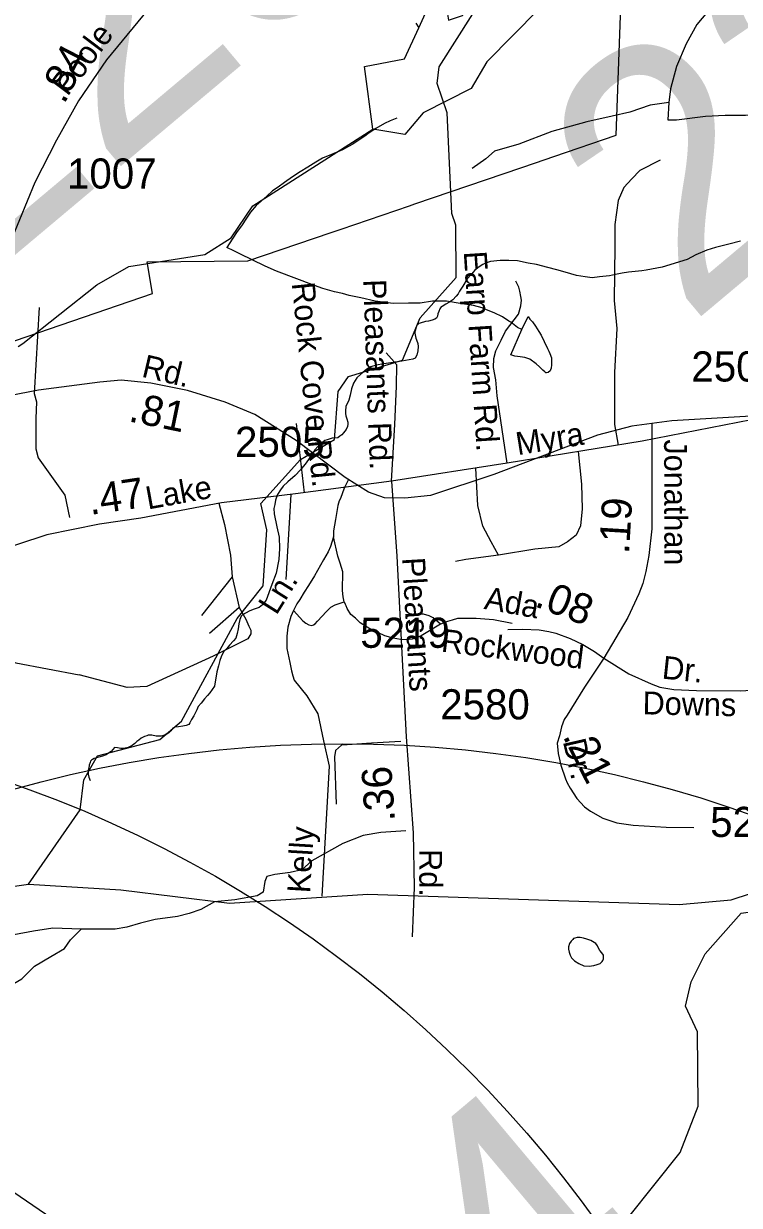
# Model space of a CAD drawing. Extents: x 2169602 to 2449496, y 721995 to 810662.
# Drawn here: x 2413417 to 2416387, y 791467 to 796369 of the extents above; entities that cross this region are included whole.
import ezdxf

# ---------------------------------------------------------------- set-up
doc = ezdxf.new("R2010")
doc.units = 0
doc.layers.add('Default', color=7, linetype='Continuous')

msp = doc.modelspace()

# ---------------------------------------------------------------- linework, layer by layer
at = {"layer": 'Default'}
for p, q in [((2413482.2, 795190.7), (2413460.5, 794834.2)), ((2414548.7, 794709.7), (2414580.7, 794422.9)), ((2414526.3, 794415.9), (2414505.6, 794062.4)), ((2414282, 794074.3), (2414155.8, 793914)), ((2414282, 794074.3), (2414311.3, 793946.3)), ((2414311.3, 793946.3), (2414188.1, 793839.2))]:
    msp.add_line(p, q, dxfattribs=at)
for points in [[(2414916.8, 797530.3), (2414722.6, 797338.7), (2414436.5, 797008.9), (2414122, 796649.7), (2413955.6, 796454.9), (2413761.5, 796218.3), (2413645.4, 796048.7), (2413553.8, 795885.3), (2413463.8, 795710.4), (2413368.1, 795478), (2413293.3, 795230.8), (2413241, 794971.2), (2413186.6, 794770.1), (2413141.6, 794664.4), (2413044.2, 794541.8), (2412964.2, 794473.8), (2412798.9, 794362.8), (2412715.2, 794295.8), (2412656.6, 794239.2), (2412595.9, 794142.9), (2412573.9, 794050.7), (2412560.8, 793915.7)], [(2413335, 795038.1), (2413952.5, 795249.4), (2413929.5, 795380.6), (2414348, 795384.3), (2414693, 795502.1), (2414735.2, 795516.6), (2415018.2, 795613.3), (2415040.2, 795620.8), (2415338.2, 795722.6), (2415480.7, 795771.2), (2415541, 795791.8), (2415618, 795818.1), (2415876.2, 795906.3), (2415916.2, 797012.1)], [(2413335, 795038.1), (2413952.5, 795249.4), (2413929.5, 795380.6), (2414348, 795384.3), (2414693, 795502.1), (2414735.2, 795516.6), (2415018.2, 795613.3), (2415040.2, 795620.8), (2415338.2, 795722.6), (2415480.7, 795771.2), (2415541, 795791.8), (2415618, 795818.1), (2415876.2, 795906.3), (2415916.2, 797012.1)], [(2413666.4, 793232.2), (2413723.8, 793331.9), (2413982, 793398.8), (2414072.8, 793475.6), (2414303.9, 793900.7), (2414411, 794036.3), (2414427, 794268.8), (2414400.9, 794377.6), (2414566.8, 794561.2), (2414707.9, 794643.6), (2414722.9, 794843.4), (2414764.9, 794904.8), (2414988.8, 794972.5), (2415062.8, 795148), (2415211.9, 795315.6), (2415210.9, 795532.1), (2415193.9, 795581.7), (2415175, 795998.7), (2415133, 796120.9), (2415141, 796189.6), (2415346.8, 796513.4)], [(2415056.8, 796351.3), (2415105.8, 796457.5), (2415171.8, 796433.1), (2415180.9, 796383.7), (2415238.7, 796402.2), (2415271.7, 796460.6), (2415413.8, 796451.2), (2415546.7, 796520.6), (2415555.7, 796428.5), (2415339.8, 796209.9), (2415273.7, 796099.7), (2415074.8, 795998.8), (2414999.8, 795908.5), (2414866.7, 795930.9)], [(2416287.9, 796486.3), (2416255.6, 796417.7), (2416211.2, 796365.2), (2416166.8, 796284.4), (2416126.4, 796191.5), (2416102.2, 796098.5), (2416094.1, 796042)], [(2414866.7, 795930.9), (2414831.9, 796190.7), (2414997.7, 796223.4), (2415056.8, 796351.3)], [(2415045.3, 796371.2), (2415056.8, 796351.3)], [(2416094.1, 796042), (2416090.1, 795969.3), (2416126.4, 795969.3), (2416247.5, 795985.4), (2416328.3, 795989.5), (2416413.1, 795989.5), (2416465.5, 795993.5), (2416510, 796033.9), (2416554.4, 796042), (2416627, 796038), (2416687.6, 796042), (2416683.5, 796054.1)], [(2416094.1, 796042), (2416017.4, 796029.9), (2415932.6, 796001.6), (2415860, 795985.4), (2415755, 795961.2), (2415609.7, 795920.8), (2415472.4, 795868.3), (2415371.5, 795840), (2415335.1, 795807.7), (2415278.6, 795767.3)], [(2420280.4, 796011.7), (2420238.5, 795993.9), (2420024.5, 795853.6), (2419834.1, 795742.6), (2419758.8, 795717.5), (2419274.3, 795614.9), (2418826.4, 795514.4), (2418340.9, 795403.4), (2418192.3, 795353.1), (2418078.3, 795294.5), (2417745.5, 795099.7), (2417433.7, 794911.2), (2417212.9, 794833.7), (2417080.3, 794801.1), (2416993.7, 794781.6), (2416884.7, 794766.7), (2416813.1, 794762.3), (2416107, 794721.7), (2416023.6, 794710.3)], [(2414966.2, 795976), (2414938.1, 795965.6), (2414914.3, 795953.8), (2414878.2, 795933.3), (2414850.5, 795915.1), (2414832.5, 795901.3), (2414808.7, 795885), (2414781, 795866.9), (2414740.6, 795844.6), (2414695.1, 795826.3), (2414657.2, 795810.1), (2414629.5, 795794.1), (2414597.1, 795773.8), (2414565.3, 795753.8), (2414533.5, 795733.5), (2414499.7, 795709.4), (2414473.6, 795691), (2414450.3, 795675.1), (2414426.1, 795652.8), (2414402.5, 795632.8), (2414382.4, 795614.8), (2414358.6, 795586.8), (2414342.6, 795562.4), (2414320.7, 795530.4), (2414303, 795506.3), (2414282.9, 795474.1), (2414261, 795440)], [(2413394.9, 795030.1), (2413413.7, 795042.1), (2413720.7, 795285.1), (2413853.8, 795361.1), (2414169.7, 795410.4), (2414277.8, 795480.4), (2414368.9, 795613.1), (2414866.7, 795930.9)], [(2416058.2, 795802.3), (2415974.3, 795759), (2415940.7, 795725.2), (2415907.5, 795688.6), (2415884.3, 795635.5), (2415871, 795535.9), (2415871, 795446.3), (2415867.7, 795220.6), (2415879.3, 795104.6), (2415869.3, 794922), (2415869.3, 794705.9), (2415884.8, 794620.7)], [(2416392.2, 795466), (2416344.2, 795453.8), (2416288.4, 795439.5), (2416252.3, 795429.6), (2416206.4, 795409.3), (2416170.5, 795390.8), (2416067, 795358.2), (2416000.7, 795345.9), (2415983.1, 795343.7), (2415927.1, 795337.6), (2415900.9, 795333.4), (2415873.2, 795327.5), (2415849, 795323), (2415807.2, 795318.8), (2415777.2, 795314.8), (2415747.3, 795318.5), (2415711.2, 795324.4), (2415665.1, 795338.2), (2415629.2, 795347.7), (2415593.1, 795357.7), (2415545.3, 795369.4), (2415511.1, 795375.3), (2415467.2, 795384.8), (2415430.9, 795386.6), (2415394.8, 795386.4), (2415354.8, 795382.3), (2415337.4, 795376), (2415323, 795370.1), (2415307.5, 795359.9), (2415295.2, 795350)], [(2415484.7, 795099.3), (2415466.9, 795108.9), (2415438.6, 795131), (2415430.8, 795134.6), (2415404.4, 795152.8), (2415370.5, 795168.5), (2415338.3, 795182.2), (2415320.5, 795190.2), (2415284.4, 795199.8), (2415228.2, 795207.4), (2415172, 795217.2), (2415114.2, 795216.9), (2415062.3, 795208.6), (2415014.8, 795208.5), (2414950.4, 795208.1), (2414876.4, 795217.6), (2414816.1, 795231.2), (2414768.5, 795240.8), (2414740, 795248.8), (2414706.6, 795256.7), (2414658.2, 795270.5), (2414624.1, 795282.2), (2414466, 795341.3), (2414419.5, 795362.9), (2414365.6, 795388.6), (2414317.6, 795412.4), (2414289.3, 795426.4), (2414261, 795440)], [(2415295.2, 795350), (2415289.4, 795346), (2415275.7, 795329.8), (2415257.4, 795309.8), (2415239.6, 795279.6), (2415225.6, 795259.4), (2415219.9, 795247.8), (2415211.9, 795237.6), (2415198, 795223.5), (2415182, 795211.3), (2415169.9, 795205.4), (2415154.3, 795195.2), (2415150, 795193.4), (2415144, 795185.4), (2415140.1, 795175), (2415136.4, 795165.1), (2415134.4, 795155.2), (2415130.5, 795147.3), (2415124.3, 795143), (2415112.5, 795139), (2415096.7, 795135), (2415084.8, 795132.7), (2415062.4, 795126.7), (2415056.7, 795124.8), (2415052.6, 795120.5), (2415048.5, 795116.7), (2415046.6, 795110.9), (2415042.9, 795098.5), (2415040.7, 795090.7), (2415041.1, 795084.5), (2415044.8, 795064.5), (2415051.1, 795046.5), (2415053.2, 795042.5), (2415055, 795028.9), (2415053.4, 795010.9), (2415049.5, 794992.8), (2415041.5, 794980.6), (2415031.7, 794976.9), (2414987.2, 794968.5), (2414941.6, 794962.1), (2414911.5, 794958.1), (2414879.9, 794951.9), (2414857.6, 794945.6), (2414841.6, 794935.4), (2414816.2, 794915.3), (2414799.7, 794899.5), (2414786.4, 794877.2), (2414778, 794853.3), (2414772.5, 794827), (2414766.1, 794807.3), (2414754.6, 794781), (2414752.4, 794763.1), (2414753, 794751.2), (2414754.8, 794741.2), (2414759.1, 794729.2), (2414762.8, 794715.3), (2414763, 794707.1), (2414761, 794697.3), (2414755.3, 794685.2), (2414745.2, 794670.9), (2414737.4, 794663.2), (2414729.2, 794657.1), (2414721.4, 794651), (2414697.2, 794649), (2414677.1, 794642.6), (2414667.5, 794638.8), (2414653.5, 794628.8), (2414637.6, 794614.6), (2414625.5, 794600.6), (2414612.1, 794578.3), (2414590.2, 794546.3), (2414566.4, 794518.2), (2414544.5, 794494), (2414514.1, 794467.7), (2414494.6, 794449.6), (2414482.9, 794435.5), (2414471, 794415.4), (2414462.8, 794391.5), (2414459, 794373.5), (2414455.1, 794357.4), (2414457.3, 794335.6), (2414467.4, 794281.7), (2414478, 794237.9), (2414478.4, 794191.6), (2414476.2, 794145.7), (2414464.9, 794089.8), (2414447.1, 794041.8), (2414423.7, 793977.6), (2414409.1, 793957.5), (2414395.2, 793947.4), (2414373.4, 793939.4), (2414355.4, 793933.2), (2414337.6, 793922.9), (2414325.5, 793917), (2414319.9, 793911), (2414314.2, 793896.8), (2414309.9, 793878.8), (2414307.8, 793858.8), (2414303.9, 793838.7), (2414298.2, 793818.9)], [(2415423.7, 794545), (2415381.7, 794825.4), (2415376.7, 794891.4), (2415366.8, 794942.9), (2415368.4, 794979.4), (2415376.1, 795011.7), (2415398.3, 795056.1), (2415416.4, 795092.5), (2415470.5, 795163.2), (2415480, 795198.6), (2415482.8, 795221.1), (2415480.8, 795237.2), (2415476.6, 795259), (2415472.4, 795275.1), (2415460.3, 795301)], [(2415484.7, 795099.3), (2415510.8, 795153.4), (2415518.4, 795143.3), (2415528.8, 795131.5), (2415540.7, 795113.5), (2415554.5, 795091.6), (2415565.1, 795075.8), (2415576.8, 795049.7), (2415591.4, 795021.5), (2415597.3, 795009.6), (2415601.2, 794999.7), (2415607.6, 794981.8), (2415607.4, 794968), (2415607.6, 794953.8), (2415605.7, 794939.9), (2415603.7, 794932.1), (2415602, 794927.8), (2415593.8, 794921.8), (2415587.5, 794919.9), (2415583.6, 794919.7), (2415579.7, 794923.9), (2415571.7, 794931.6), (2415557.7, 794945.5), (2415543.6, 794957.4), (2415517.6, 794977.5), (2415497.5, 794983.4), (2415477.6, 794987.2), (2415455.4, 794988.9), (2415439.4, 794995), (2415484.7, 795099.3)], [(2414943.4, 794470.6), (2414957.7, 794706.5), (2414964.4, 794864.2), (2414966, 794953.8), (2414921.2, 795003.6)], [(2416023.6, 794710.3), (2415941.8, 794699.2), (2415799.2, 794662), (2415368.1, 794498.7), (2415105.5, 794410.7), (2414998.8, 794400.2), (2414915, 794402.3), (2414848.1, 794425.4), (2414751.8, 794486.1), (2414548.8, 794639), (2414377.2, 794747.9), (2414253.7, 794798.1), (2414097.8, 794846.3), (2413945, 794877.7), (2413821.6, 794890.3), (2413733.7, 794881.9), (2413478.4, 794848.4), (2412968.8, 794750), (2412407.9, 794657.8), (2411927.6, 794583.5)], [(2413460.5, 794834.2), (2413470.2, 794799.2), (2413468.3, 794731.1), (2413468.3, 794604.8), (2413478, 794567.8), (2413588.7, 794412.3), (2413608.2, 794320.2)], [(2419039.4, 794597.5), (2418957.7, 794586.4), (2418815.1, 794549.2), (2418384, 794385.8), (2418121.3, 794297.9), (2418014.6, 794287.4), (2417930.9, 794289.5), (2417863.9, 794312.5), (2417767.6, 794373.3), (2417564.6, 794526.1), (2417393, 794635), (2417269.6, 794685.3), (2417113.6, 794733.5), (2416960.9, 794764.9), (2416837.4, 794777.4), (2416749.5, 794769.1), (2416494.2, 794735.6), (2415984.6, 794637.1), (2415423.7, 794545), (2414943.4, 794470.6)], [(2416023.6, 794710.3), (2416023.6, 794598.9), (2416023.6, 794432), (2416024.1, 794273.2), (2416011.2, 794163), (2415999.4, 794096.4), (2415986.3, 794046.7), (2415970.7, 794003.6), (2415925, 793905.6), (2415824.9, 793736)], [(2415718.2, 794593.4), (2415731.7, 794458.6), (2415735, 794355.6), (2415728.3, 794285.6), (2415710.1, 794247.2), (2415673.8, 794218.9), (2415637.5, 794198.7), (2415538.6, 794188.7), (2415387.2, 794164.4)], [(2415387.2, 794164.4), (2415356.9, 794218.9), (2415322.3, 794284.8), (2415302.4, 794369.4), (2415294.2, 794524.9)], [(2414943.4, 794470.6), (2414545.3, 794418.3), (2414238.2, 794380.6), (2413903.3, 794317.8), (2413731.7, 794292.6), (2413514.1, 794248.6), (2413276.5, 794171.2), (2412816.1, 794001.5), (2412560.8, 793915.7)], [(2414764.9, 794477.8), (2414747.1, 794442.2), (2414732.1, 794399), (2414726.9, 794388.9), (2414721.1, 794369.9), (2414710.9, 794311.6), (2414702.8, 794265.1), (2414703, 794240.2)], [(2414943.4, 794470.6), (2414966.5, 794159.6), (2415004.1, 793409.9), (2415033.4, 793012), (2415037.6, 792785.8), (2415029.2, 792580.6)], [(2414226.8, 794379.2), (2414251.3, 794291.5), (2414276.1, 794163.7), (2414282, 794074.3)], [(2414703, 794240.2), (2414691, 794199.3), (2414680.6, 794177.7), (2414661.1, 794144.8), (2414624.8, 794078.4), (2414599.1, 794037.8), (2414582, 794010), (2414563.6, 793979.6), (2414550.4, 793961.4), (2414536.6, 793934.1)], [(2414747.1, 793970.8), (2414743.1, 793991.6), (2414740.2, 794017.9), (2414742.3, 794094.3), (2414731.1, 794130.4), (2414720.6, 794160), (2414703, 794240.2)], [(2415387.2, 794164.4), (2415251.9, 794146.2), (2415209.5, 794138.2)], [(2413082.4, 794099.6), (2413279.1, 793770.5), (2413312.2, 793740.7), (2413385, 793717.5), (2413648.3, 793667)], [(2414311.3, 793946.3), (2414339.5, 793897.8), (2414351.6, 793869.5), (2414359.7, 793853.4), (2414359.7, 793837.2), (2414347.6, 793817), (2414204.3, 793744.3), (2413928.7, 793618.9), (2413847.4, 793615.5), (2413648.3, 793667)], [(2414536.6, 793934.1), (2414576.4, 793891.2), (2414588.4, 793881.5), (2414600.4, 793875.1), (2414613.3, 793872.7), (2414620.5, 793874.3), (2414626.9, 793878.3), (2414637.1, 793889.7), (2414673.5, 793930.1), (2414691.8, 793948.1), (2414709.4, 793957.7), (2414747.1, 793970.8)], [(2415146.9, 793877.3), (2415067, 793829.1), (2415039.6, 793818.2), (2415029.3, 793815.5), (2415006.2, 793812.1), (2414981.7, 793813.6), (2414950.4, 793818.9), (2414915.7, 793829.5), (2414887.3, 793842.5), (2414864.3, 793851.6), (2414814, 793883.8), (2414794.4, 793901.8), (2414775.7, 793918), (2414759.8, 793942.6), (2414755.5, 793953.7), (2414747.1, 793970.8)], [(2414749.6, 793966.6), (2414751, 793962.9)], [(2414536.6, 793934.1), (2414525.6, 793909), (2414513.2, 793865), (2414509.3, 793828.1), (2414509.3, 793776.7), (2414522.1, 793718.9), (2414528.6, 793684.7), (2414535, 793663.3), (2414540.5, 793645.2), (2414592.7, 793580.3), (2414637.6, 793505.4), (2414661.1, 793394.1), (2414684.7, 793289.2), (2414654.5, 792748.9)], [(2415146.9, 793877.3), (2415116.6, 793903.6), (2415099.8, 793912.6), (2415076.2, 793919.7), (2415042.3, 793919.4), (2415001.6, 793915.7)], [(2415444.1, 793880.2), (2415367.7, 793896.2), (2415295.3, 793901.6), (2415217.6, 793900.8), (2415195.5, 793894.8), (2415176.3, 793889.3), (2415146.9, 793877.3)], [(2415426.2, 793855.6), (2415488.9, 793857.3), (2415556.8, 793854.7), (2415596, 793846.9), (2415626.1, 793840.9), (2415684.8, 793818.1), (2415737.3, 793793.8), (2415786.6, 793764.6), (2415824.9, 793736)], [(2414298.2, 793818.9), (2414288.3, 793808.6), (2414272.1, 793790.8), (2414260.5, 793776.7), (2414246.7, 793762.6), (2414236.7, 793742.6), (2414230.9, 793726.4), (2414225.2, 793704.6), (2414219.5, 793680.3), (2414209.4, 793620.6), (2414189.9, 793592.3), (2414179.7, 793582.1), (2414167.6, 793568.1), (2414153.8, 793549.9), (2414141.7, 793535.9), (2414136.2, 793522.1), (2414124.1, 793498), (2414114.1, 793482.1), (2414106.3, 793467.9), (2414102.4, 793462), (2414092.3, 793457.8), (2414078.4, 793453.8), (2414060.1, 793451.7), (2414044.1, 793449.7), (2414040.4, 793447.4), (2414036.3, 793445.6), (2414028.1, 793435.4), (2414022.6, 793429.4), (2414014.6, 793423.3), (2414008.9, 793421.3), (2414002.7, 793417.4), (2413988.4, 793413.1), (2413978.5, 793413.3), (2413966.6, 793413.1), (2413948.6, 793417.1), (2413940.6, 793417.1), (2413934.6, 793416.7), (2413928.7, 793414.7), (2413918.6, 793411), (2413904.5, 793404.6), (2413894.6, 793396.8), (2413886.9, 793390.6), (2413878.7, 793382.6), (2413867.2, 793374.6), (2413851, 793366.5), (2413832.9, 793362.4), (2413820.8, 793362.1), (2413806.9, 793364.2), (2413794.8, 793366), (2413787.2, 793358.3), (2413781, 793349.9), (2413769.2, 793341.9), (2413759.1, 793335.7), (2413745, 793329.7), (2413729, 793325.7), (2413709.3, 793319.8), (2413703.5, 793315.8), (2413699.4, 793313.6), (2413695.3, 793309.7), (2413693.5, 793303.9), (2413689.4, 793292.3), (2413687.1, 793280.5), (2413685.5, 793271.1), (2413685.3, 793265), (2413685.3, 793255.2), (2413687.3, 793243.6), (2413693.9, 793229.6)], [(2415824.9, 793736), (2415744.4, 793616.8), (2415672.1, 793500.6), (2415660, 793481.8), (2415648.8, 793451.8), (2415640.8, 793414.2), (2415631.4, 793383.6), (2415635.4, 793340.9), (2415646.1, 793292.5), (2415666.3, 793236.1), (2415673, 793219.9), (2415685.1, 793197.1), (2415712.9, 793154.7), (2415745.3, 793120.5), (2415770, 793101.4), (2415821.4, 793072.8), (2415878.5, 793053.8), (2415946.3, 793043.2), (2416083.5, 793035.1), (2416198.2, 793034.8)], [(2415824.9, 793736), (2415928.9, 793671), (2416020.8, 793630.3), (2416057.4, 793616.2), (2416114.9, 793606.8), (2416209, 793602.5), (2416390.8, 793600.4), (2416678.6, 793617.5), (2416941.7, 793645.3), (2417075.6, 793673.3), (2417219.7, 793713.8)], [(2414982.5, 793391.3), (2414861.3, 793383.8), (2414760.4, 793377.7), (2414736.2, 793375.7), (2414711.9, 793353.5), (2414707.9, 793327.2), (2414714, 793131.3)], [(2413437, 792799.7), (2413820.8, 792775.5), (2414270.9, 792720.4), (2414844.9, 792757.9), (2416136.9, 792715), (2416352.8, 792733.6), (2417125.9, 792986.7), (2417690, 793244.2)], [(2413437, 792799.7), (2413651.9, 793107), (2413666.4, 793232.2)], [(2415003.8, 793020.3), (2414899.2, 793012.7), (2414826.5, 793000.5), (2414741.7, 792968.2), (2414612.5, 792895.5), (2414572.2, 792859.2), (2414523.7, 792847), (2414459.1, 792839), (2414426.8, 792830.9), (2414418.7, 792810.7), (2414410.7, 792766.2), (2414386.5, 792750.1), (2414293.6, 792733.9), (2414208.8, 792725.9), (2414152.3, 792693.5), (2414103.8, 792677.4), (2414055.4, 792665.3), (2413962.5, 792653.1), (2413902, 792637), (2413845.5, 792620.8), (2413797, 792612.7), (2413655.7, 792612.7)], [(2411239.8, 789479.1), (2411355.9, 789529.2), (2411579.8, 789806.7), (2411925.9, 790350.8), (2412042, 790476.3), (2412182.9, 790719.5), (2412180.8, 790916.3), (2412222.9, 791010.6), (2412496, 791244.4), (2412804, 791395.6), (2413125.9, 791799.1), (2413199.9, 791991.1), (2413197.9, 792299.5), (2413147.8, 792405.5), (2413171.8, 792506.7), (2413229.9, 792623.5), (2413378.9, 792791.1), (2413437, 792799.7)], [(2414255.7, 789366.2), (2414371.7, 789416.4), (2414595.6, 789693.9), (2414941.8, 790237.9), (2415057.8, 790363.5), (2415198.7, 790606.7), (2415196.6, 790803.5), (2415238.7, 790897.8), (2415511.8, 791131.6), (2415819.8, 791282.8), (2416141.7, 791686.3), (2416215.8, 791878.2), (2416213.7, 792186.7), (2416163.7, 792292.7), (2416187.7, 792393.8), (2416245.7, 792510.7), (2416394.8, 792678.3), (2416452.8, 792686.9)], [(2413655.7, 792612.7), (2413538.6, 792616.8), (2413457.9, 792604.7), (2413377.2, 792588.5), (2413328.7, 792564.3), (2413312.6, 792540), (2413300.5, 792491.6), (2413304.5, 792435), (2413328.7, 792402.7), (2413352.9, 792382.5), (2413377.2, 792386.5), (2413409.5, 792406.7), (2413461.9, 792459.2), (2413530.6, 792499.6), (2413587.1, 792532), (2413611.3, 792568.3), (2413655.7, 792612.7)], [(2415791.1, 792553.5), (2415770.8, 792565.5), (2415754.8, 792571.5), (2415740.7, 792575.3), (2415726.5, 792577.4), (2415718.9, 792577.4), (2415714.6, 792577.2), (2415705, 792575), (2415698.6, 792573.2), (2415696.8, 792569), (2415689, 792563.3), (2415683, 792553.2), (2415678.9, 792539.2), (2415678.9, 792529.1), (2415681.2, 792517), (2415685.1, 792505), (2415691.2, 792493.1), (2415703.3, 792481.1), (2415721.8, 792469.5), (2415741.3, 792459.6), (2415763.4, 792459.5), (2415783.3, 792461.8), (2415797.7, 792465.7), (2415809.3, 792470), (2415817.5, 792477.7), (2415821.2, 792482), (2415823.3, 792489.8), (2415823.1, 792504), (2415817.1, 792513.8), (2415808.9, 792523.6), (2415803, 792533.8), (2415799.1, 792543.7), (2415791.1, 792553.5)], [(2414255.7, 789366.2), (2414187.8, 789541.5), (2413944.8, 789874.5), (2413775.8, 790281.4), (2413698.7, 790555.3), (2413688.7, 790988.5), (2413560.7, 791394.6), (2413376.8, 791519.7), (2413158.8, 791793.1), (2413075.6, 792221.3)]]:
    msp.add_lwpolyline(points, dxfattribs=at)
for centre in [(2411724.3, 788494.3), (2414740.2, 788381.5)]:
    msp.add_circle(centre, 5000, dxfattribs=at)

# ---------------------------------------------------------------- texts
for s, height, rotation, p in [('225', 1066.27, 40, (2413158.4, 795221.9)), ('225', 1066.27, 40, (2416174.2, 795109.1)), ('Poole', 95, 53.0099, (2413599.5, 796064.3)), ('.84', 125, 62.7694, (2413585.5, 796031.3)), ('Earp Farm Rd.', 95, 273.7136, (2415243.5, 795422.7)), ('Rock Cove Rd.', 95, 275.8341, (2414529.7, 795291.8)), ('Pleasants Rd.', 95, 272.0256, (2414826.5, 795307)), ('Rd.', 95, 346.7153, (2413903.1, 794904.8)), ('.81', 125, 348.3808, (2413848.7, 794719.7)), ('Myra', 95, 9.1663, (2415467.7, 794578.2)), ('Jonathan', 95, 270.1817, (2416074.9, 794644.1)), ('.47', 125, 8.2162, (2413693.9, 794330.5)), ('Lake', 95, 10.3668, (2413933, 794353)), ('.19', 125, 86.5022, (2415929.1, 794167)), ('Pleasants', 95, 273.3191, (2414987.6, 794152.6)), ('Ln.', 95, 57.9404, (2414466, 793911.6)), ('.08', 125, 338.7871, (2415533.2, 793953.3)), ('Ada', 95, 349.7354, (2415324.6, 793941.3)), ('Rockwood', 95, 352.9716, (2415147.1, 793764.2)), ('Dr.', 95, 353.8813, (2416063.3, 793652.3)), ('Downs', 95, 358.8249, (2415985.1, 793503.6)), ('Dr.', 95, 282.8924, (2415654.5, 793391.6)), ('.21', 125, 296.935, (2415652.4, 793413.5)), ('.36', 125, 93.9926, (2414958.8, 793060.8)), ('Kelly', 95, 86.607, (2414605.9, 792760.1)), ('Rd.', 95, 270, (2415058.9, 792944.4)), ('224', 1066.27, 40, (2414294.4, 789689.6))]:
    msp.add_text(s, height=height, rotation=rotation, dxfattribs=at).set_placement(p)
for s, p in [('1007', (2413597.1, 795684.5)), ('2505', (2416188.2, 794884.2)), ('2505', (2414294.4, 794571.7)), ('5219', (2414814.3, 793779.5)), ('2580', (2415145.9, 793482.6)), ('5218', (2416266.2, 792994.8))]:
    msp.add_text(s, height=125, dxfattribs=at).set_placement(p)

doc.saveas('drawing.dxf')
